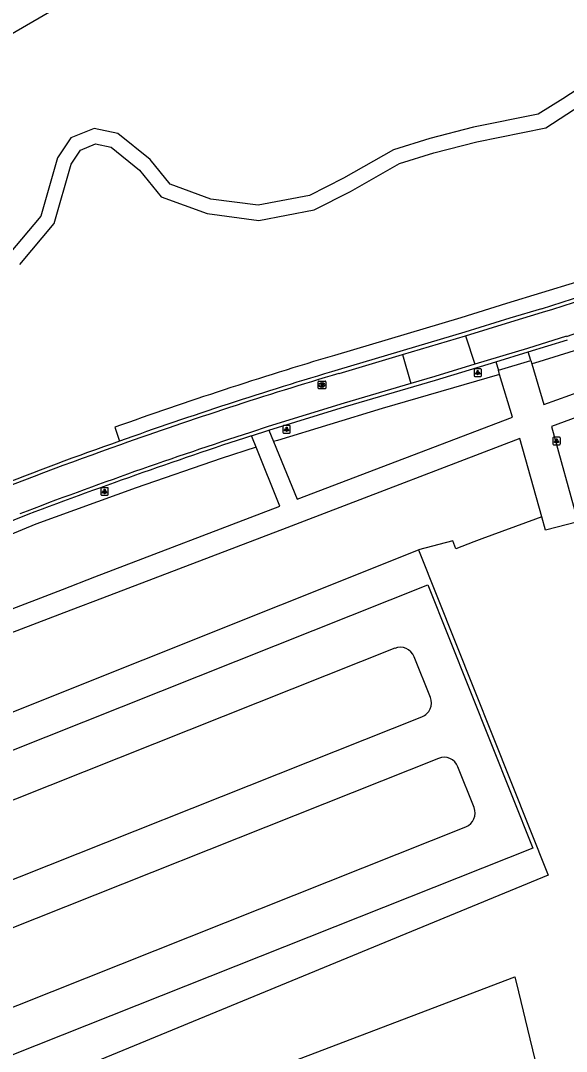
# Model space of a CAD drawing. Extents: x 162880 to 165536, y 384011 to 385179.
# Drawn here: x 163205.2 to 163278.2, y 384248.3 to 384386.3 of the extents above; entities that cross this region are included whole.
import ezdxf

# ---------------------------------------------------------------- set-up
doc = ezdxf.new("R2010")
doc.units = 0
for name, color, linetype in [('IMGEO_Lichtpunt', 7, 'Continuous'), ('IMGEO_Loofbos', 7, 'Continuous'), ('IMGEO_Parkeervlak_halfverhard', 7, 'Continuous'), ('IMGEO_Rijbaan_lokaal_gesloten', 7, 'Continuous'), ('IMGEO_Rijbaan_lokaal_open', 7, 'Continuous'), ('IMGEO_Rioolput', 7, 'Continuous'), ('IMGEO_Voetpad_onverhard', 7, 'Continuous'), ('IMGEO_Voetpad_open', 7, 'Continuous')]:
    doc.layers.add(name, color=color, linetype=linetype)

msp = doc.modelspace()

# ---------------------------------------------------------------- linework, layer by layer
at = {"layer": 'IMGEO_Lichtpunt'}
for p, q in [((163265.83, 384339.58), (163265.83, 384338.77)), ((163265.83, 384339.58), (163265.83, 384338.77)), ((163266.74, 384339.67), (163265.93, 384339.67)), ((163266.74, 384339.67), (163265.93, 384339.67)), ((163266.83, 384338.77), (163266.83, 384339.58)), ((163266.83, 384338.77), (163266.83, 384339.58)), ((163265.93, 384338.68), (163266.74, 384338.68)), ((163265.93, 384338.68), (163266.74, 384338.68)), ((163240.25, 384332), (163240.25, 384331.19)), ((163240.25, 384332), (163240.25, 384331.19)), ((163241.16, 384332.09), (163240.35, 384332.09)), ((163241.16, 384332.09), (163240.35, 384332.09)), ((163241.25, 384331.19), (163241.25, 384332)), ((163241.25, 384331.19), (163241.25, 384332)), ((163240.35, 384331.09), (163241.16, 384331.09)), ((163240.35, 384331.09), (163241.16, 384331.09)), ((163277.28, 384330.53), (163276.48, 384330.53)), ((163277.28, 384330.53), (163276.48, 384330.53)), ((163276.38, 384330.43), (163276.38, 384329.63)), ((163276.38, 384330.43), (163276.38, 384329.63)), ((163276.48, 384329.53), (163277.28, 384329.53)), ((163276.48, 384329.53), (163277.28, 384329.53)), ((163277.38, 384329.63), (163277.38, 384330.43)), ((163277.38, 384329.63), (163277.38, 384330.43)), ((163215.91, 384323.68), (163215.91, 384322.87)), ((163215.91, 384323.68), (163215.91, 384322.87)), ((163216.81, 384323.77), (163216, 384323.77)), ((163216.81, 384323.77), (163216, 384323.77)), ((163216.91, 384322.87), (163216.91, 384323.68)), ((163216.91, 384322.87), (163216.91, 384323.68)), ((163216, 384322.78), (163216.81, 384322.78)), ((163216, 384322.78), (163216.81, 384322.78))]:
    msp.add_line(p, q, dxfattribs=at)
for points in [[(163266.21, 384339.24), (163266.25, 384339.21), (163266.06, 384338.95), (163266.02, 384338.98), (163266.21, 384339.24)], [(163266.31, 384339.19), (163266.36, 384339.19), (163266.36, 384338.87), (163266.31, 384338.87), (163266.31, 384339.19)], [(163266.42, 384339.21), (163266.46, 384339.24), (163266.65, 384338.98), (163266.61, 384338.95), (163266.42, 384339.21)], [(163240.63, 384331.66), (163240.67, 384331.63), (163240.48, 384331.37), (163240.44, 384331.4), (163240.63, 384331.66)], [(163240.73, 384331.61), (163240.78, 384331.61), (163240.78, 384331.29), (163240.73, 384331.29), (163240.73, 384331.61)], [(163240.84, 384331.63), (163240.88, 384331.66), (163241.07, 384331.4), (163241.03, 384331.37), (163240.84, 384331.63)], [(163276.76, 384330.1), (163276.79, 384330.07), (163276.61, 384329.81), (163276.57, 384329.83), (163276.76, 384330.1)], [(163276.86, 384330.05), (163276.9, 384330.05), (163276.9, 384329.73), (163276.86, 384329.73), (163276.86, 384330.05)], [(163276.97, 384330.07), (163277.01, 384330.1), (163277.19, 384329.83), (163277.15, 384329.81), (163276.97, 384330.07)], [(163216.28, 384323.34), (163216.32, 384323.31), (163216.13, 384323.05), (163216.1, 384323.08), (163216.28, 384323.34)], [(163216.38, 384323.29), (163216.43, 384323.29), (163216.43, 384322.97), (163216.38, 384322.97), (163216.38, 384323.29)], [(163216.49, 384323.31), (163216.53, 384323.34), (163216.72, 384323.08), (163216.68, 384323.05), (163216.49, 384323.31)]]:
    msp.add_lwpolyline(points, dxfattribs=at)
for centre in [(163266.33, 384339.38), (163240.75, 384331.79), (163276.88, 384330.23), (163216.41, 384323.48)]:
    msp.add_circle(centre, 0.0994, dxfattribs=at)
for centre, start, end in [((163265.93, 384339.58), 90, 180), ((163265.93, 384339.58), 90, 180), ((163265.93, 384338.77), 180, 270), ((163265.93, 384338.77), 180, 270), ((163266.74, 384339.58), 0, 90), ((163266.74, 384339.58), 0, 90), ((163266.74, 384338.77), 270, 0), ((163266.74, 384338.77), 270, 360), ((163240.35, 384332), 90, 180), ((163240.35, 384332), 90, 180), ((163241.16, 384332), 0, 90), ((163241.16, 384332), 0, 90), ((163240.35, 384331.19), 180, 270), ((163240.35, 384331.19), 180, 270), ((163241.16, 384331.19), 270, 0), ((163241.16, 384331.19), 270, 360), ((163276.48, 384330.43), 90, 180), ((163276.48, 384330.43), 90, 180), ((163277.28, 384330.43), 0, 90), ((163277.28, 384330.43), 0, 90), ((163276.48, 384329.63), 180, 270), ((163276.48, 384329.63), 180, 270), ((163277.28, 384329.63), 270, 0), ((163277.28, 384329.63), 270, 360), ((163216, 384323.68), 90, 180), ((163216, 384323.68), 90, 180), ((163216.81, 384323.68), 0, 90), ((163216.81, 384323.68), 0, 90), ((163216, 384322.87), 180, 270), ((163216, 384322.87), 180, 270), ((163216.81, 384322.87), 270, 0), ((163216.81, 384322.87), 270, 360)]:
    msp.add_arc(centre, 0.0946, start, end, dxfattribs=at)
at = {"layer": 'IMGEO_Loofbos'}
for points in [[(163147.41, 384351.74), (163229.1, 384399.15), (163272.33, 384424.45), (163305.16, 384443.37), (163305.54, 384443.59)], [(163308.91, 384352), (163285.68, 384344.11), (163273.94, 384340.45), (163273.56, 384340.34)], [(163269.26, 384338.94), (163253.53, 384334.37), (163239.54, 384330.08), (163239.02, 384329.94)], [(163236.69, 384329.18), (163232.01, 384327.66), (163220.63, 384323.74), (163207.21, 384318.91), (163188.05, 384310.96), (163173.79, 384304.67), (163173.38, 384304.5)], [(163274.9, 384319.89), (163274.06, 384319.58), (163266.87, 384316.92), (163265.8, 384316.53), (163263.42, 384315.57), (163263, 384316.66), (163258.41, 384315.44)], [(163191.22, 384225.92), (163212.73, 384241.29), (163216, 384237.23), (163271.3, 384258.29), (163271.78, 384256.3), (163273.3, 384250), (163282.67, 384211.41), (163288.87, 384186.29), (163289.08, 384185.84)]]:
    msp.add_lwpolyline(points, dxfattribs=at)
at = {"layer": 'IMGEO_Parkeervlak_halfverhard'}
for points in [[(163181.14, 384284.65), (163203.16, 384293.36), (163258.41, 384315.44)], [(163258.41, 384315.44), (163275.73, 384271.9), (163202.02, 384241.53), (163187.07, 384235.63)]]:
    msp.add_lwpolyline(points, dxfattribs=at)
at = {"layer": 'IMGEO_Rijbaan_lokaal_gesloten'}
for points in [[(163256.26, 384341.59), (163264.71, 384344.11)], [(163264.71, 384344.11), (163265.92, 384340.29)], [(163247.77, 384339.07), (163256.26, 384341.59)], [(163256.26, 384341.59), (163257.38, 384337.72)], [(163265.92, 384340.29), (163260.61, 384338.68), (163257.38, 384337.72)], [(163257.38, 384337.72), (163248.46, 384335.07), (163238.29, 384331.96), (163235.91, 384331.17)], [(163181.14, 384284.65), (163182.9, 384280.22), (163259.65, 384310.77), (163273.68, 384275.53), (163190.73, 384242.52), (163174.94, 384282.2)], [(163255.22, 384302.27), (163186.07, 384274.76)], [(163259.99, 384295.7), (163257.82, 384301.15)], [(163189.72, 384265.59), (163258.87, 384293.1)], [(163261.08, 384287.54), (163191.94, 384260.02)], [(163265.85, 384280.97), (163263.68, 384286.42)], [(163195.59, 384250.85), (163264.73, 384278.37)]]:
    msp.add_lwpolyline(points, dxfattribs=at)
for centre, radius, start, end in [((163412.68, 383784.3), 578.76, 106.55532, 109.59753), ((163433.26, 383723.11), 639.28, 107.98071, 110.91238), ((163407.04, 383797.45), 564.48, 109.506, 113.957), ((163255.96, 384300.41), 2, 21.7267, 111.6687), ((163258.13, 384294.96), 2, 291.6806, 21.7147), ((163261.82, 384285.68), 2, 21.7159, 111.6634), ((163263.99, 384280.23), 2, 291.7159, 21.6634)]:
    msp.add_arc(centre, radius, start, end, dxfattribs=at)
at = {"layer": 'IMGEO_Rijbaan_lokaal_open'}
for points in [[(163274.86, 384347.74), (163270.62, 384346.45), (163264.62, 384344.6), (163247.66, 384339.55)], [(163264.71, 384344.11), (163270.76, 384345.96), (163275, 384347.27)], [(163278.19, 384344.04), (163272.97, 384342.42), (163265.92, 384340.29)], [(163273.08, 384341.95), (163278.35, 384343.55)], [(163268.75, 384340.62), (163273.08, 384341.95)], [(163238.4, 384331.48), (163248.63, 384334.64), (163260.69, 384338.19), (163268.75, 384340.62)], [(163236.08, 384330.73), (163238.4, 384331.48)]]:
    msp.add_lwpolyline(points, dxfattribs=at)
for centre, radius, start, end in [((163036.73, 385116.71), 805, 287.20602, 290.5114), ((163047.76, 385084.13), 771.11, 287.13946, 290.58789), ((163010.57, 385195.1), 892.15, 287.4557, 289.45722), ((163404.83, 383808.38), 553.93, 106.4826, 109.6683), ((163448.07, 383682.52), 682, 108.10941, 110.86336), ((163407.27, 383796.53), 565.92, 109.4975, 113.1455), ((163443.58, 383714.46), 650.59, 111.49594, 111.96218)]:
    msp.add_arc(centre, radius, start, end, dxfattribs=at)
at = {"layer": 'IMGEO_Rioolput'}
for p, q in [((163244.99, 384337.11), (163244.99, 384337.96)), ((163245.06, 384338.04), (163245.91, 384338.04)), ((163245.47, 384337.81), (163245.5, 384337.81)), ((163245.99, 384337.96), (163245.99, 384337.11)), ((163245.91, 384337.03), (163245.06, 384337.03)), ((163245.5, 384337.26), (163245.47, 384337.26))]:
    msp.add_line(p, q, dxfattribs=at)
for points in [[(163244.99, 384337.11), (163244.99, 384337.96)], [(163245.06, 384338.04), (163245.91, 384338.04)], [(163245.57, 384337.73), (163245.32, 384337.73), (163245.32, 384337.33)], [(163245.32, 384337.33), (163245.45, 384337.33), (163245.45, 384337.5), (163245.46, 384337.5)], [(163245.5, 384337.65), (163245.45, 384337.65), (163245.45, 384337.57)], [(163245.45, 384337.57), (163245.5, 384337.57)], [(163245.5, 384337.47), (163245.58, 384337.33), (163245.71, 384337.33), (163245.65, 384337.46)], [(163245.99, 384337.96), (163245.99, 384337.11)], [(163245.91, 384337.03), (163245.06, 384337.03)]]:
    msp.add_lwpolyline(points, dxfattribs=at)
for centre, radius, start, end in [((163245.06, 384337.96), 0.0765, 91.552, 178.448), ((163245.06, 384337.96), 0.0765, 91.552, 178.448), ((163245.46, 384337.44), 0.0533, 26.0293, 88.6989), ((163245.51, 384337.56), 0.0964, 77.0061, 93.1865), ((163245.48, 384337.76), 0.19, 274.7715, 282.9687), ((163245.52, 384337.61), 0.0378, 276.6634, 79.6772), ((163245.57, 384337.62), 0.109, 350.3612, 89.416), ((163245.57, 384337.62), 0.112, 277.5842, 350.9817), ((163245.56, 384337.41), 0.108, 29.5134, 73.7905), ((163245.91, 384337.96), 0.0765, 1.552, 88.448), ((163245.91, 384337.96), 0.0765, 1.552, 88.448), ((163245.06, 384337.11), 0.0765, 181.552, 268.448), ((163245.06, 384337.11), 0.0765, 181.552, 268.448), ((163245.91, 384337.11), 0.0765, 271.552, 358.448), ((163245.91, 384337.11), 0.0765, 271.552, 358.448)]:
    msp.add_arc(centre, radius, start, end, dxfattribs=at)
for centre, major_axis, ratio, start_param, end_param in [((163245.47, 384337.53), (-0.387, 0.002), 0.722429, 4.712389, 7.853982), ((163245.5, 384337.53), (-0.39, 0.002), 0.717154, 1.570796, 4.712389)]:
    msp.add_ellipse(centre, major_axis=major_axis, ratio=ratio, start_param=start_param, end_param=end_param, dxfattribs=at)
at = {"layer": 'IMGEO_Voetpad_onverhard'}
for points in [[(163293.11, 384385.87), (163277.73, 384375.82), (163274.41, 384373.79), (163265.78, 384372.04), (163259.91, 384370.5), (163255.08, 384369.01), (163248.37, 384365.19), (163243.81, 384362.9), (163236.97, 384361.58), (163230.63, 384362.41), (163225.18, 384364.42), (163222.5, 384367.69), (163218.17, 384371.2), (163215.01, 384371.88), (163211.88, 384370.6), (163210.1, 384367.93), (163207.86, 384360.12), (163203.66, 384355.09)], [(163205.06, 384353.66), (163209.66, 384359.16), (163211.93, 384367.08), (163213.2, 384368.98), (163215.2, 384369.79), (163217.28, 384369.34), (163221.08, 384366.26), (163223.98, 384362.73), (163230.14, 384360.46), (163237.03, 384359.55), (163244.46, 384360.99), (163249.31, 384363.43), (163255.88, 384367.16), (163260.46, 384368.58), (163266.23, 384370.09), (163275.42, 384371.95), (163294.2, 384384.19)]]:
    msp.add_lwpolyline(points, dxfattribs=at)
at = {"layer": 'IMGEO_Voetpad_open'}
for points in [[(163288.58, 384354.22), (163279.53, 384351.29), (163270.18, 384348.41), (163264.06, 384346.53), (163247.15, 384341.49)], [(163273.56, 384340.34), (163275.19, 384334.92), (163278.65, 384336.14), (163280.35, 384336.78), (163285.73, 384338.61), (163312.28, 384346.8), (163308.91, 384352)], [(163317.61, 384327.12), (163313.08, 384343.87), (163285.16, 384335.28), (163276.18, 384331.96), (163279.72, 384319.22)], [(163273.42, 384340.81), (163273.08, 384341.95)], [(163268.75, 384340.62), (163269.09, 384339.5)], [(163269.09, 384339.5), (163273.42, 384340.81)], [(163273.42, 384340.81), (163273.56, 384340.34)], [(163239.02, 384329.94), (163242.17, 384322.22), (163270.96, 384333.22), (163269.26, 384338.94)], [(163269.26, 384338.94), (163269.09, 384339.5)], [(163217.78, 384331.86), (163218.39, 384330)], [(163236.69, 384329.18), (163236.2, 384330.39), (163236.08, 384330.73)], [(163238.4, 384331.48), (163239.02, 384329.94)], [(163173.38, 384304.5), (163176.56, 384297.03), (163176.85, 384297.13), (163210.8, 384310.14), (163215.09, 384311.85), (163239.85, 384321.3), (163236.69, 384329.18)], [(163274.9, 384319.89), (163271.96, 384330.35), (163243.09, 384319.3), (163240.79, 384318.42), (163216.14, 384308.99), (163211.89, 384307.36), (163177.71, 384294.32), (163179.35, 384289.71), (163181.14, 384284.65)], [(163279.72, 384319.22), (163275.41, 384318.09), (163274.9, 384319.89)]]:
    msp.add_lwpolyline(points, dxfattribs=at)
msp.add_arc((163405.25, 383809.71), 554.78, 106.5574, 109.7496, dxfattribs=at)

doc.saveas('drawing.dxf')
